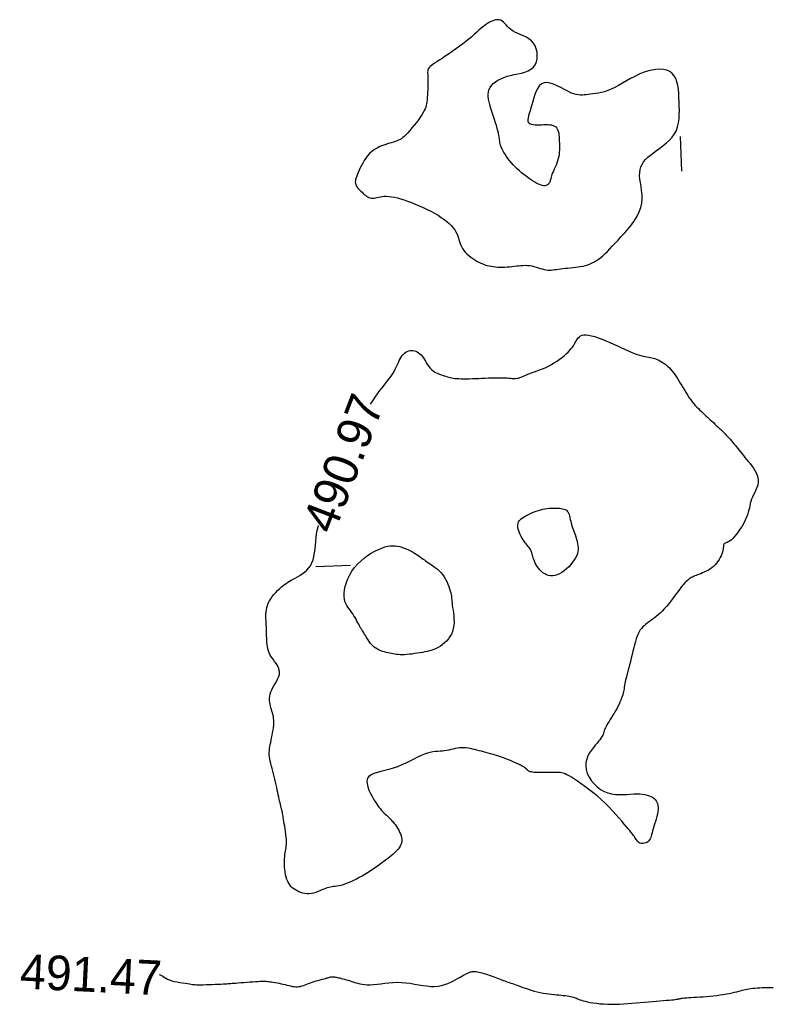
# Model space of a CAD drawing. Header units: millimetres. Extents: x 32690613 to 32693367, y 5343692 to 5344708.
# Tile 596 of 656: x 32692601 to 32692623, y 5344542 to 5344570. Entities that reach past the tile are written whole.
import ezdxf
from ezdxf.enums import TextEntityAlignment as Align

# ---------------------------------------------------------------- set-up
doc = ezdxf.new("R2010")
doc.units = ezdxf.units.MM
doc.header["$LTSCALE"] = 20
doc.layers.add('02-DGM_HL_491.00', color=62, linetype='Continuous')
doc.layers.add('02-DGM_HL_491.50', color=72, linetype='Continuous')

msp = doc.modelspace()

# ---------------------------------------------------------------- linework, layer by layer
at = {"layer": '02-DGM_HL_491.00', "elevation": 491, "flags": 128}
for points in [[(32692616.208, 5344563.141), (32692616.259, 5344563.135), (32692616.309, 5344563.134), (32692616.358, 5344563.135), (32692616.406, 5344563.14), (32692616.456, 5344563.147), (32692616.509, 5344563.155), (32692616.564, 5344563.163), (32692616.624, 5344563.171), (32692616.689, 5344563.178), (32692616.758, 5344563.185), (32692616.83, 5344563.191), (32692616.904, 5344563.198), (32692616.98, 5344563.205), (32692617.056, 5344563.214), (32692617.132, 5344563.224), (32692617.205, 5344563.236), (32692617.276, 5344563.25), (32692617.345, 5344563.268), (32692617.412, 5344563.288), (32692617.477, 5344563.312), (32692617.54, 5344563.34), (32692617.603, 5344563.372), (32692617.664, 5344563.409), (32692617.725, 5344563.451), (32692617.786, 5344563.497), (32692617.848, 5344563.55), (32692617.911, 5344563.608), (32692617.977, 5344563.672), (32692618.047, 5344563.744), (32692618.121, 5344563.822), (32692618.201, 5344563.907), (32692618.287, 5344564.001), (32692618.381, 5344564.102), (32692618.478, 5344564.21), (32692618.575, 5344564.324), (32692618.67, 5344564.443), (32692618.757, 5344564.566), (32692618.835, 5344564.691), (32692618.899, 5344564.817), (32692618.946, 5344564.944), (32692618.973, 5344565.07), (32692618.983, 5344565.194), (32692618.98, 5344565.316), (32692618.968, 5344565.435), (32692618.951, 5344565.549), (32692618.933, 5344565.659), (32692618.918, 5344565.763), (32692618.91, 5344565.86), (32692618.911, 5344565.95), (32692618.924, 5344566.034), (32692618.947, 5344566.112), (32692618.98, 5344566.186), (32692619.025, 5344566.256), (32692619.079, 5344566.324), (32692619.144, 5344566.39), (32692619.22, 5344566.456), (32692619.306, 5344566.522), (32692619.398, 5344566.589), (32692619.495, 5344566.658), (32692619.592, 5344566.731), (32692619.686, 5344566.807), (32692619.774, 5344566.888), (32692619.853, 5344566.974), (32692619.919, 5344567.067), (32692619.97, 5344567.166), (32692620.007, 5344567.272), (32692620.033, 5344567.383), (32692620.048, 5344567.499), (32692620.055, 5344567.619), (32692620.057, 5344567.741), (32692620.054, 5344567.864), (32692620.05, 5344567.989), (32692620.044, 5344568.114), (32692620.037, 5344568.236), (32692620.027, 5344568.355), (32692620.01, 5344568.467), (32692619.986, 5344568.572), (32692619.953, 5344568.666), (32692619.908, 5344568.748), (32692619.851, 5344568.815), (32692619.779, 5344568.867), (32692619.693, 5344568.904), (32692619.597, 5344568.926), (32692619.492, 5344568.933), (32692619.379, 5344568.928), (32692619.261, 5344568.91), (32692619.139, 5344568.88), (32692619.016, 5344568.838), (32692618.893, 5344568.787), (32692618.771, 5344568.728), (32692618.65, 5344568.664), (32692618.532, 5344568.597), (32692618.416, 5344568.53), (32692618.303, 5344568.467), (32692618.194, 5344568.408), (32692618.089, 5344568.357), (32692617.989, 5344568.317), (32692617.894, 5344568.285), (32692617.804, 5344568.261), (32692617.719, 5344568.244), (32692617.638, 5344568.231), (32692617.563, 5344568.222), (32692617.493, 5344568.214), (32692617.428, 5344568.207), (32692617.368, 5344568.199), (32692617.311, 5344568.191), (32692617.256, 5344568.186), (32692617.2, 5344568.185), (32692617.14, 5344568.19), (32692617.076, 5344568.203), (32692617.006, 5344568.224), (32692616.926, 5344568.256), (32692616.836, 5344568.3), (32692616.738, 5344568.352), (32692616.635, 5344568.406), (32692616.53, 5344568.458), (32692616.427, 5344568.503), (32692616.326, 5344568.536), (32692616.233, 5344568.552), (32692616.15, 5344568.546), (32692616.079, 5344568.514), (32692616.018, 5344568.46), (32692615.968, 5344568.388), (32692615.925, 5344568.302), (32692615.888, 5344568.207), (32692615.856, 5344568.106), (32692615.827, 5344568.005), (32692615.8, 5344567.907), (32692615.772, 5344567.816), (32692615.746, 5344567.732), (32692615.722, 5344567.657), (32692615.703, 5344567.59), (32692615.689, 5344567.531), (32692615.681, 5344567.48), (32692615.683, 5344567.437), (32692615.694, 5344567.402), (32692615.717, 5344567.375), (32692615.749, 5344567.356), (32692615.79, 5344567.343), (32692615.838, 5344567.335), (32692615.891, 5344567.331), (32692615.949, 5344567.33), (32692616.01, 5344567.331), (32692616.072, 5344567.333), (32692616.135, 5344567.336), (32692616.196, 5344567.337), (32692616.255, 5344567.336), (32692616.312, 5344567.332), (32692616.365, 5344567.325), (32692616.413, 5344567.312), (32692616.456, 5344567.293), (32692616.492, 5344567.266), (32692616.521, 5344567.233), (32692616.543, 5344567.192), (32692616.56, 5344567.144), (32692616.572, 5344567.092), (32692616.58, 5344567.036), (32692616.585, 5344566.977), (32692616.589, 5344566.916), (32692616.591, 5344566.853), (32692616.594, 5344566.791), (32692616.595, 5344566.728), (32692616.596, 5344566.666), (32692616.595, 5344566.603), (32692616.591, 5344566.541), (32692616.585, 5344566.478), (32692616.575, 5344566.415), (32692616.561, 5344566.352), (32692616.542, 5344566.289), (32692616.521, 5344566.226), (32692616.496, 5344566.164), (32692616.471, 5344566.104), (32692616.445, 5344566.047), (32692616.42, 5344565.992), (32692616.398, 5344565.941), (32692616.379, 5344565.894), (32692616.364, 5344565.852), (32692616.352, 5344565.815), (32692616.344, 5344565.781), (32692616.336, 5344565.75), (32692616.33, 5344565.723), (32692616.323, 5344565.697), (32692616.315, 5344565.674), (32692616.305, 5344565.652), (32692616.291, 5344565.632), (32692616.275, 5344565.613), (32692616.254, 5344565.596), (32692616.23, 5344565.583), (32692616.202, 5344565.573), (32692616.17, 5344565.569), (32692616.133, 5344565.57), (32692616.091, 5344565.577), (32692616.044, 5344565.592), (32692615.993, 5344565.612), (32692615.939, 5344565.639), (32692615.881, 5344565.671), (32692615.82, 5344565.708), (32692615.758, 5344565.75), (32692615.694, 5344565.795), (32692615.63, 5344565.843), (32692615.566, 5344565.894), (32692615.502, 5344565.947), (32692615.438, 5344566.002), (32692615.377, 5344566.059), (32692615.317, 5344566.117), (32692615.259, 5344566.176), (32692615.205, 5344566.236), (32692615.154, 5344566.297), (32692615.106, 5344566.357), (32692615.063, 5344566.418), (32692615.024, 5344566.477), (32692614.989, 5344566.534), (32692614.959, 5344566.59), (32692614.933, 5344566.642), (32692614.911, 5344566.692), (32692614.895, 5344566.737), (32692614.883, 5344566.778), (32692614.874, 5344566.817), (32692614.869, 5344566.854), (32692614.864, 5344566.892), (32692614.86, 5344566.933), (32692614.854, 5344566.977), (32692614.846, 5344567.027), (32692614.835, 5344567.085), (32692614.819, 5344567.151), (32692614.799, 5344567.225), (32692614.776, 5344567.305), (32692614.75, 5344567.39), (32692614.723, 5344567.478), (32692614.694, 5344567.567), (32692614.665, 5344567.657), (32692614.636, 5344567.744), (32692614.608, 5344567.829), (32692614.583, 5344567.911), (32692614.562, 5344567.99), (32692614.545, 5344568.066), (32692614.536, 5344568.139), (32692614.534, 5344568.209), (32692614.542, 5344568.277), (32692614.56, 5344568.342), (32692614.591, 5344568.404), (32692614.632, 5344568.463), (32692614.685, 5344568.519), (32692614.747, 5344568.57), (32692614.819, 5344568.617), (32692614.9, 5344568.66), (32692614.988, 5344568.697), (32692615.084, 5344568.729), (32692615.185, 5344568.756), (32692615.291, 5344568.779), (32692615.397, 5344568.801), (32692615.501, 5344568.825), (32692615.6, 5344568.853), (32692615.692, 5344568.889), (32692615.773, 5344568.935), (32692615.841, 5344568.992), (32692615.893, 5344569.064), (32692615.929, 5344569.147), (32692615.95, 5344569.239), (32692615.956, 5344569.334), (32692615.948, 5344569.431), (32692615.926, 5344569.525), (32692615.891, 5344569.612), (32692615.844, 5344569.69), (32692615.784, 5344569.756), (32692615.715, 5344569.81), (32692615.639, 5344569.856), (32692615.559, 5344569.896), (32692615.478, 5344569.931), (32692615.398, 5344569.965), (32692615.322, 5344569.999), (32692615.254, 5344570.036), (32692615.194, 5344570.077), (32692615.143, 5344570.122), (32692615.098, 5344570.168), (32692615.057, 5344570.213), (32692615.018, 5344570.256), (32692614.981, 5344570.294), (32692614.942, 5344570.325), (32692614.901, 5344570.348), (32692614.855, 5344570.361), (32692614.806, 5344570.365), (32692614.753, 5344570.359), (32692614.697, 5344570.345), (32692614.639, 5344570.323), (32692614.58, 5344570.294), (32692614.519, 5344570.258), (32692614.458, 5344570.217), (32692614.398, 5344570.17), (32692614.336, 5344570.119), (32692614.272, 5344570.063), (32692614.206, 5344570.004), (32692614.136, 5344569.94), (32692614.061, 5344569.874), (32692613.981, 5344569.805), (32692613.894, 5344569.734), (32692613.799, 5344569.66), (32692613.699, 5344569.587), (32692613.596, 5344569.513), (32692613.493, 5344569.442), (32692613.392, 5344569.373), (32692613.294, 5344569.308), (32692613.204, 5344569.248), (32692613.122, 5344569.195), (32692613.052, 5344569.148), (32692612.992, 5344569.108), (32692612.941, 5344569.074), (32692612.9, 5344569.043), (32692612.867, 5344569.016), (32692612.841, 5344568.99), (32692612.821, 5344568.966), (32692612.807, 5344568.941), (32692612.798, 5344568.914), (32692612.792, 5344568.886), (32692612.79, 5344568.854), (32692612.79, 5344568.819), (32692612.792, 5344568.78), (32692612.795, 5344568.735), (32692612.797, 5344568.685), (32692612.799, 5344568.627), (32692612.799, 5344568.563), (32692612.798, 5344568.492), (32692612.795, 5344568.418), (32692612.792, 5344568.342), (32692612.787, 5344568.266), (32692612.782, 5344568.191), (32692612.777, 5344568.12), (32692612.771, 5344568.054), (32692612.765, 5344567.994), (32692612.757, 5344567.94), (32692612.748, 5344567.889), (32692612.735, 5344567.839), (32692612.717, 5344567.79), (32692612.693, 5344567.738), (32692612.663, 5344567.682), (32692612.624, 5344567.62), (32692612.577, 5344567.55), (32692612.523, 5344567.476), (32692612.463, 5344567.398), (32692612.401, 5344567.319), (32692612.337, 5344567.242), (32692612.275, 5344567.169), (32692612.216, 5344567.102), (32692612.161, 5344567.044), (32692612.114, 5344566.996), (32692612.071, 5344566.958), (32692612.031, 5344566.927), (32692611.992, 5344566.902), (32692611.951, 5344566.881), (32692611.908, 5344566.863), (32692611.858, 5344566.846), (32692611.801, 5344566.829), (32692611.734, 5344566.81), (32692611.66, 5344566.788), (32692611.581, 5344566.762), (32692611.498, 5344566.733), (32692611.414, 5344566.699), (32692611.332, 5344566.659), (32692611.253, 5344566.613), (32692611.179, 5344566.561), (32692611.113, 5344566.502), (32692611.055, 5344566.437), (32692611.002, 5344566.368), (32692610.956, 5344566.296), (32692610.914, 5344566.224), (32692610.877, 5344566.152), (32692610.844, 5344566.082), (32692610.814, 5344566.016), (32692610.787, 5344565.955), (32692610.762, 5344565.899), (32692610.741, 5344565.847), (32692610.724, 5344565.799), (32692610.711, 5344565.754), (32692610.703, 5344565.713), (32692610.7, 5344565.674), (32692610.704, 5344565.636), (32692610.714, 5344565.601), (32692610.729, 5344565.567), (32692610.749, 5344565.534), (32692610.773, 5344565.502), (32692610.801, 5344565.471), (32692610.831, 5344565.44), (32692610.862, 5344565.41), (32692610.895, 5344565.38), (32692610.927, 5344565.35), (32692610.96, 5344565.321), (32692610.992, 5344565.293), (32692611.026, 5344565.269), (32692611.06, 5344565.247), (32692611.094, 5344565.229), (32692611.129, 5344565.217), (32692611.165, 5344565.21), (32692611.203, 5344565.209), (32692611.241, 5344565.213), (32692611.282, 5344565.221), (32692611.326, 5344565.232), (32692611.373, 5344565.243), (32692611.424, 5344565.253), (32692611.479, 5344565.261), (32692611.538, 5344565.266), (32692611.604, 5344565.266), (32692611.674, 5344565.261), (32692611.75, 5344565.251), (32692611.831, 5344565.236), (32692611.918, 5344565.216), (32692612.01, 5344565.191), (32692612.108, 5344565.161), (32692612.211, 5344565.125), (32692612.319, 5344565.086), (32692612.431, 5344565.041), (32692612.545, 5344564.993), (32692612.66, 5344564.941), (32692612.773, 5344564.887), (32692612.883, 5344564.831), (32692612.989, 5344564.774), (32692613.089, 5344564.715), (32692613.181, 5344564.656), (32692613.265, 5344564.597), (32692613.342, 5344564.537), (32692613.411, 5344564.477), (32692613.472, 5344564.417), (32692613.525, 5344564.357), (32692613.57, 5344564.296), (32692613.608, 5344564.235), (32692613.638, 5344564.174), (32692613.662, 5344564.112), (32692613.683, 5344564.051), (32692613.701, 5344563.99), (32692613.719, 5344563.931), (32692613.739, 5344563.872), (32692613.764, 5344563.814), (32692613.793, 5344563.758), (32692613.831, 5344563.704), (32692613.874, 5344563.652), (32692613.923, 5344563.603), (32692613.977, 5344563.556), (32692614.034, 5344563.511), (32692614.093, 5344563.47), (32692614.153, 5344563.431), (32692614.213, 5344563.396), (32692614.271, 5344563.364), (32692614.329, 5344563.336), (32692614.387, 5344563.311), (32692614.445, 5344563.289), (32692614.503, 5344563.271), (32692614.562, 5344563.255), (32692614.622, 5344563.243), (32692614.684, 5344563.233), (32692614.748, 5344563.226), (32692614.813, 5344563.222), (32692614.88, 5344563.22), (32692614.948, 5344563.22), (32692615.016, 5344563.222), (32692615.084, 5344563.226), (32692615.152, 5344563.231), (32692615.22, 5344563.238), (32692615.286, 5344563.245), (32692615.351, 5344563.253), (32692615.415, 5344563.26), (32692615.479, 5344563.266), (32692615.542, 5344563.27), (32692615.605, 5344563.272), (32692615.668, 5344563.27), (32692615.731, 5344563.263), (32692615.794, 5344563.252), (32692615.857, 5344563.238), (32692615.919, 5344563.22), (32692615.98, 5344563.202), (32692616.04, 5344563.184), (32692616.098, 5344563.166), (32692616.154, 5344563.152)], [(32692616.821, 5344556.176), (32692616.843, 5344556.147), (32692616.86, 5344556.114), (32692616.874, 5344556.075), (32692616.886, 5344556.033), (32692616.897, 5344555.986), (32692616.908, 5344555.934), (32692616.92, 5344555.879), (32692616.935, 5344555.821), (32692616.953, 5344555.759), (32692616.974, 5344555.694), (32692616.996, 5344555.628), (32692617.02, 5344555.561), (32692617.044, 5344555.494), (32692617.066, 5344555.427), (32692617.087, 5344555.361), (32692617.105, 5344555.298), (32692617.12, 5344555.237), (32692617.13, 5344555.179), (32692617.135, 5344555.122), (32692617.135, 5344555.066), (32692617.128, 5344555.009), (32692617.114, 5344554.951), (32692617.092, 5344554.892), (32692617.061, 5344554.829), (32692617.022, 5344554.764), (32692616.974, 5344554.697), (32692616.92, 5344554.63), (32692616.861, 5344554.565), (32692616.797, 5344554.504), (32692616.731, 5344554.448), (32692616.664, 5344554.4), (32692616.596, 5344554.361), (32692616.529, 5344554.332), (32692616.464, 5344554.314), (32692616.4, 5344554.306), (32692616.338, 5344554.307), (32692616.279, 5344554.317), (32692616.223, 5344554.334), (32692616.169, 5344554.36), (32692616.119, 5344554.392), (32692616.073, 5344554.431), (32692616.03, 5344554.474), (32692615.991, 5344554.522), (32692615.956, 5344554.572), (32692615.924, 5344554.624), (32692615.897, 5344554.675), (32692615.874, 5344554.726), (32692615.854, 5344554.774), (32692615.839, 5344554.818), (32692615.826, 5344554.859), (32692615.816, 5344554.898), (32692615.806, 5344554.933), (32692615.797, 5344554.967), (32692615.787, 5344555), (32692615.774, 5344555.031), (32692615.759, 5344555.062), (32692615.741, 5344555.093), (32692615.719, 5344555.123), (32692615.694, 5344555.155), (32692615.667, 5344555.189), (32692615.638, 5344555.224), (32692615.609, 5344555.261), (32692615.578, 5344555.302), (32692615.548, 5344555.346), (32692615.519, 5344555.393), (32692615.491, 5344555.443), (32692615.464, 5344555.496), (32692615.441, 5344555.549), (32692615.421, 5344555.602), (32692615.406, 5344555.653), (32692615.396, 5344555.702), (32692615.391, 5344555.748), (32692615.392, 5344555.79), (32692615.4, 5344555.827), (32692615.414, 5344555.862), (32692615.434, 5344555.894), (32692615.461, 5344555.924), (32692615.493, 5344555.953), (32692615.532, 5344555.982), (32692615.576, 5344556.01), (32692615.626, 5344556.039), (32692615.68, 5344556.068), (32692615.739, 5344556.097), (32692615.8, 5344556.124), (32692615.863, 5344556.151), (32692615.927, 5344556.175), (32692615.991, 5344556.196), (32692616.054, 5344556.215), (32692616.115, 5344556.23), (32692616.174, 5344556.241), (32692616.231, 5344556.25), (32692616.287, 5344556.256), (32692616.341, 5344556.26), (32692616.393, 5344556.262), (32692616.445, 5344556.262), (32692616.496, 5344556.261), (32692616.546, 5344556.259), (32692616.594, 5344556.256), (32692616.641, 5344556.251), (32692616.684, 5344556.243), (32692616.725, 5344556.232), (32692616.761, 5344556.218), (32692616.794, 5344556.199)], [(32692613.158, 5344552.275), (32692613.097, 5344552.238), (32692613.035, 5344552.207), (32692612.973, 5344552.18), (32692612.909, 5344552.157), (32692612.844, 5344552.138), (32692612.777, 5344552.122), (32692612.708, 5344552.107), (32692612.637, 5344552.093), (32692612.563, 5344552.08), (32692612.488, 5344552.068), (32692612.412, 5344552.057), (32692612.336, 5344552.047), (32692612.262, 5344552.038), (32692612.19, 5344552.032), (32692612.121, 5344552.027), (32692612.056, 5344552.025), (32692611.996, 5344552.026), (32692611.94, 5344552.029), (32692611.887, 5344552.034), (32692611.837, 5344552.041), (32692611.789, 5344552.05), (32692611.742, 5344552.06), (32692611.694, 5344552.071), (32692611.646, 5344552.083), (32692611.596, 5344552.095), (32692611.545, 5344552.108), (32692611.493, 5344552.123), (32692611.442, 5344552.14), (32692611.391, 5344552.16), (32692611.342, 5344552.183), (32692611.295, 5344552.211), (32692611.25, 5344552.242), (32692611.209, 5344552.279), (32692611.171, 5344552.319), (32692611.135, 5344552.362), (32692611.102, 5344552.407), (32692611.072, 5344552.453), (32692611.043, 5344552.498), (32692611.017, 5344552.542), (32692610.992, 5344552.583), (32692610.969, 5344552.621), (32692610.947, 5344552.656), (32692610.926, 5344552.689), (32692610.906, 5344552.721), (32692610.886, 5344552.754), (32692610.865, 5344552.787), (32692610.844, 5344552.823), (32692610.822, 5344552.862), (32692610.799, 5344552.905), (32692610.775, 5344552.951), (32692610.749, 5344552.999), (32692610.722, 5344553.05), (32692610.693, 5344553.101), (32692610.662, 5344553.153), (32692610.63, 5344553.204), (32692610.596, 5344553.253), (32692610.56, 5344553.301), (32692610.523, 5344553.349), (32692610.488, 5344553.397), (32692610.455, 5344553.448), (32692610.426, 5344553.503), (32692610.402, 5344553.565), (32692610.385, 5344553.634), (32692610.377, 5344553.712), (32692610.379, 5344553.8), (32692610.391, 5344553.897), (32692610.413, 5344554.001), (32692610.445, 5344554.109), (32692610.488, 5344554.219), (32692610.541, 5344554.329), (32692610.605, 5344554.438), (32692610.679, 5344554.542), (32692610.763, 5344554.64), (32692610.856, 5344554.731), (32692610.955, 5344554.815), (32692611.058, 5344554.892), (32692611.162, 5344554.96), (32692611.266, 5344555.019), (32692611.367, 5344555.068), (32692611.463, 5344555.108), (32692611.552, 5344555.138), (32692611.634, 5344555.159), (32692611.711, 5344555.17), (32692611.783, 5344555.174), (32692611.852, 5344555.171), (32692611.918, 5344555.162), (32692611.982, 5344555.148), (32692612.046, 5344555.129), (32692612.109, 5344555.106), (32692612.172, 5344555.081), (32692612.234, 5344555.053), (32692612.294, 5344555.024), (32692612.351, 5344554.993), (32692612.406, 5344554.962), (32692612.458, 5344554.931), (32692612.505, 5344554.901), (32692612.548, 5344554.872), (32692612.587, 5344554.845), (32692612.624, 5344554.817), (32692612.659, 5344554.79), (32692612.695, 5344554.764), (32692612.731, 5344554.736), (32692612.77, 5344554.708), (32692612.813, 5344554.679), (32692612.859, 5344554.648), (32692612.909, 5344554.615), (32692612.962, 5344554.579), (32692613.016, 5344554.54), (32692613.07, 5344554.498), (32692613.123, 5344554.45), (32692613.174, 5344554.398), (32692613.222, 5344554.34), (32692613.266, 5344554.277), (32692613.306, 5344554.209), (32692613.342, 5344554.139), (32692613.373, 5344554.068), (32692613.4, 5344553.998), (32692613.423, 5344553.931), (32692613.442, 5344553.868), (32692613.456, 5344553.813), (32692613.467, 5344553.765), (32692613.474, 5344553.723), (32692613.479, 5344553.684), (32692613.482, 5344553.647), (32692613.485, 5344553.608), (32692613.488, 5344553.566), (32692613.493, 5344553.518), (32692613.5, 5344553.461), (32692613.51, 5344553.393), (32692613.522, 5344553.317), (32692613.533, 5344553.233), (32692613.543, 5344553.145), (32692613.55, 5344553.054), (32692613.551, 5344552.962), (32692613.545, 5344552.871), (32692613.531, 5344552.783), (32692613.507, 5344552.7), (32692613.474, 5344552.622), (32692613.434, 5344552.55), (32692613.387, 5344552.483), (32692613.334, 5344552.422), (32692613.278, 5344552.367), (32692613.219, 5344552.318)]]:
    msp.add_lwpolyline(points, close=True, dxfattribs=at)
for points in [[(32692620.128, 5344565.991), (32692620.089, 5344566.99)], [(32692611.144, 5344559.264), (32692611.203, 5344559.354), (32692611.274, 5344559.46), (32692611.344, 5344559.56), (32692611.412, 5344559.652), (32692611.478, 5344559.738), (32692611.54, 5344559.818), (32692611.599, 5344559.893), (32692611.654, 5344559.963), (32692611.705, 5344560.031), (32692611.752, 5344560.097), (32692611.793, 5344560.161), (32692611.83, 5344560.225), (32692611.863, 5344560.288), (32692611.892, 5344560.35), (32692611.919, 5344560.41), (32692611.945, 5344560.467), (32692611.971, 5344560.522), (32692611.997, 5344560.573), (32692612.026, 5344560.62), (32692612.057, 5344560.663), (32692612.09, 5344560.701), (32692612.125, 5344560.734), (32692612.163, 5344560.761), (32692612.201, 5344560.783), (32692612.242, 5344560.8), (32692612.282, 5344560.811), (32692612.324, 5344560.815), (32692612.366, 5344560.814), (32692612.407, 5344560.806), (32692612.448, 5344560.793), (32692612.489, 5344560.774), (32692612.528, 5344560.749), (32692612.566, 5344560.719), (32692612.602, 5344560.684), (32692612.636, 5344560.644), (32692612.668, 5344560.6), (32692612.699, 5344560.551), (32692612.728, 5344560.501), (32692612.759, 5344560.45), (32692612.79, 5344560.398), (32692612.824, 5344560.349), (32692612.861, 5344560.302), (32692612.902, 5344560.26), (32692612.947, 5344560.222), (32692612.997, 5344560.19), (32692613.049, 5344560.162), (32692613.103, 5344560.137), (32692613.157, 5344560.116), (32692613.211, 5344560.098), (32692613.263, 5344560.082), (32692613.312, 5344560.067), (32692613.358, 5344560.054), (32692613.401, 5344560.042), (32692613.443, 5344560.031), (32692613.486, 5344560.022), (32692613.53, 5344560.014), (32692613.578, 5344560.007), (32692613.631, 5344560.002), (32692613.69, 5344559.999), (32692613.756, 5344559.997), (32692613.83, 5344559.996), (32692613.909, 5344559.997), (32692613.992, 5344559.998), (32692614.08, 5344560.001), (32692614.171, 5344560.004), (32692614.263, 5344560.007), (32692614.357, 5344560.011), (32692614.45, 5344560.015), (32692614.543, 5344560.018), (32692614.633, 5344560.021), (32692614.721, 5344560.023), (32692614.805, 5344560.025), (32692614.884, 5344560.026), (32692614.957, 5344560.025), (32692615.024, 5344560.023), (32692615.082, 5344560.02), (32692615.135, 5344560.015), (32692615.182, 5344560.011), (32692615.224, 5344560.007), (32692615.263, 5344560.004), (32692615.3, 5344560.003), (32692615.336, 5344560.004), (32692615.372, 5344560.009), (32692615.408, 5344560.017), (32692615.447, 5344560.029), (32692615.488, 5344560.044), (32692615.531, 5344560.062), (32692615.578, 5344560.082), (32692615.628, 5344560.103), (32692615.682, 5344560.125), (32692615.741, 5344560.148), (32692615.806, 5344560.172), (32692615.874, 5344560.196), (32692615.947, 5344560.222), (32692616.022, 5344560.25), (32692616.101, 5344560.28), (32692616.181, 5344560.314), (32692616.262, 5344560.352), (32692616.343, 5344560.394), (32692616.425, 5344560.442), (32692616.505, 5344560.493), (32692616.582, 5344560.547), (32692616.657, 5344560.603), (32692616.726, 5344560.659), (32692616.79, 5344560.715), (32692616.847, 5344560.768), (32692616.897, 5344560.819), (32692616.937, 5344560.866), (32692616.971, 5344560.909), (32692616.998, 5344560.948), (32692617.02, 5344560.985), (32692617.04, 5344561.02), (32692617.058, 5344561.054), (32692617.075, 5344561.087), (32692617.093, 5344561.119), (32692617.115, 5344561.15), (32692617.139, 5344561.181), (32692617.169, 5344561.209), (32692617.205, 5344561.232), (32692617.249, 5344561.25), (32692617.301, 5344561.262), (32692617.363, 5344561.264), (32692617.436, 5344561.257), (32692617.52, 5344561.239), (32692617.614, 5344561.212), (32692617.716, 5344561.176), (32692617.824, 5344561.135), (32692617.935, 5344561.089), (32692618.048, 5344561.041), (32692618.159, 5344560.991), (32692618.268, 5344560.942), (32692618.371, 5344560.895), (32692618.47, 5344560.851), (32692618.562, 5344560.81), (32692618.65, 5344560.773), (32692618.732, 5344560.739), (32692618.809, 5344560.709), (32692618.88, 5344560.684), (32692618.946, 5344560.663), (32692619.007, 5344560.647), (32692619.063, 5344560.635), (32692619.115, 5344560.625), (32692619.165, 5344560.617), (32692619.212, 5344560.61), (32692619.258, 5344560.601), (32692619.304, 5344560.591), (32692619.35, 5344560.578), (32692619.397, 5344560.562), (32692619.444, 5344560.541), (32692619.493, 5344560.516), (32692619.541, 5344560.489), (32692619.589, 5344560.458), (32692619.636, 5344560.424), (32692619.681, 5344560.387), (32692619.726, 5344560.349), (32692619.768, 5344560.307), (32692619.809, 5344560.264), (32692619.848, 5344560.218), (32692619.887, 5344560.169), (32692619.925, 5344560.116), (32692619.963, 5344560.061), (32692620.002, 5344560.001), (32692620.042, 5344559.938), (32692620.082, 5344559.871), (32692620.124, 5344559.801), (32692620.167, 5344559.73), (32692620.21, 5344559.657), (32692620.254, 5344559.585), (32692620.298, 5344559.515), (32692620.342, 5344559.448), (32692620.386, 5344559.385), (32692620.43, 5344559.326), (32692620.474, 5344559.273), (32692620.517, 5344559.223), (32692620.561, 5344559.176), (32692620.604, 5344559.132), (32692620.648, 5344559.09), (32692620.691, 5344559.049), (32692620.734, 5344559.009), (32692620.777, 5344558.969), (32692620.821, 5344558.929), (32692620.864, 5344558.889), (32692620.907, 5344558.849), (32692620.95, 5344558.809), (32692620.994, 5344558.769), (32692621.037, 5344558.729), (32692621.08, 5344558.689), (32692621.123, 5344558.649), (32692621.167, 5344558.609), (32692621.209, 5344558.569), (32692621.252, 5344558.529), (32692621.293, 5344558.489), (32692621.334, 5344558.449), (32692621.374, 5344558.409), (32692621.412, 5344558.368), (32692621.45, 5344558.328), (32692621.486, 5344558.288), (32692621.522, 5344558.247), (32692621.558, 5344558.205), (32692621.593, 5344558.163), (32692621.628, 5344558.12), (32692621.665, 5344558.076), (32692621.702, 5344558.03), (32692621.74, 5344557.983), (32692621.779, 5344557.935), (32692621.82, 5344557.885), (32692621.862, 5344557.833), (32692621.906, 5344557.779), (32692621.951, 5344557.724), (32692621.997, 5344557.666), (32692622.046, 5344557.607), (32692622.096, 5344557.545), (32692622.145, 5344557.482), (32692622.193, 5344557.416), (32692622.237, 5344557.349), (32692622.275, 5344557.281), (32692622.305, 5344557.212), (32692622.326, 5344557.141), (32692622.335, 5344557.07), (32692622.331, 5344556.999), (32692622.317, 5344556.927), (32692622.294, 5344556.855), (32692622.266, 5344556.784), (32692622.234, 5344556.715), (32692622.201, 5344556.646), (32692622.169, 5344556.579), (32692622.142, 5344556.515), (32692622.121, 5344556.452), (32692622.104, 5344556.391), (32692622.09, 5344556.33), (32692622.077, 5344556.269), (32692622.063, 5344556.206), (32692622.046, 5344556.14), (32692622.024, 5344556.069), (32692621.996, 5344555.994), (32692621.959, 5344555.913), (32692621.915, 5344555.829), (32692621.866, 5344555.743), (32692621.813, 5344555.659), (32692621.758, 5344555.578), (32692621.702, 5344555.503), (32692621.648, 5344555.437), (32692621.597, 5344555.382), (32692621.549, 5344555.339), (32692621.507, 5344555.308), (32692621.469, 5344555.286), (32692621.435, 5344555.27), (32692621.406, 5344555.259), (32692621.382, 5344555.25), (32692621.363, 5344555.241), (32692621.349, 5344555.23), (32692621.339, 5344555.215), (32692621.333, 5344555.195), (32692621.329, 5344555.171), (32692621.326, 5344555.143), (32692621.323, 5344555.11), (32692621.319, 5344555.073), (32692621.311, 5344555.032), (32692621.3, 5344554.986), (32692621.284, 5344554.937), (32692621.262, 5344554.885), (32692621.236, 5344554.831), (32692621.205, 5344554.776), (32692621.17, 5344554.722), (32692621.131, 5344554.669), (32692621.088, 5344554.619), (32692621.041, 5344554.573), (32692620.991, 5344554.532), (32692620.939, 5344554.496), (32692620.885, 5344554.463), (32692620.831, 5344554.435), (32692620.776, 5344554.409), (32692620.723, 5344554.387), (32692620.672, 5344554.367), (32692620.624, 5344554.349), (32692620.58, 5344554.332), (32692620.539, 5344554.316), (32692620.501, 5344554.3), (32692620.465, 5344554.285), (32692620.432, 5344554.269), (32692620.399, 5344554.252), (32692620.368, 5344554.233), (32692620.338, 5344554.212), (32692620.307, 5344554.189), (32692620.277, 5344554.162), (32692620.245, 5344554.132), (32692620.212, 5344554.098), (32692620.177, 5344554.059), (32692620.14, 5344554.015), (32692620.101, 5344553.965), (32692620.058, 5344553.909), (32692620.011, 5344553.847), (32692619.962, 5344553.78), (32692619.909, 5344553.709), (32692619.855, 5344553.636), (32692619.798, 5344553.562), (32692619.74, 5344553.488), (32692619.681, 5344553.417), (32692619.621, 5344553.35), (32692619.561, 5344553.288), (32692619.501, 5344553.23), (32692619.442, 5344553.177), (32692619.384, 5344553.128), (32692619.327, 5344553.083), (32692619.272, 5344553.041), (32692619.219, 5344553.002), (32692619.169, 5344552.966), (32692619.122, 5344552.931), (32692619.077, 5344552.898), (32692619.036, 5344552.863), (32692618.997, 5344552.827), (32692618.961, 5344552.787), (32692618.927, 5344552.742), (32692618.895, 5344552.691), (32692618.865, 5344552.631), (32692618.837, 5344552.563), (32692618.811, 5344552.487), (32692618.786, 5344552.404), (32692618.762, 5344552.316), (32692618.738, 5344552.223), (32692618.715, 5344552.127), (32692618.691, 5344552.029), (32692618.667, 5344551.931), (32692618.643, 5344551.834), (32692618.618, 5344551.738), (32692618.593, 5344551.645), (32692618.569, 5344551.555), (32692618.547, 5344551.47), (32692618.527, 5344551.39), (32692618.509, 5344551.316), (32692618.494, 5344551.249), (32692618.482, 5344551.19), (32692618.473, 5344551.137), (32692618.466, 5344551.089), (32692618.46, 5344551.044), (32692618.454, 5344551.002), (32692618.446, 5344550.96), (32692618.437, 5344550.917), (32692618.425, 5344550.871), (32692618.409, 5344550.822), (32692618.39, 5344550.769), (32692618.368, 5344550.713), (32692618.342, 5344550.654), (32692618.314, 5344550.594), (32692618.283, 5344550.531), (32692618.25, 5344550.468), (32692618.214, 5344550.404), (32692618.177, 5344550.34), (32692618.138, 5344550.277), (32692618.1, 5344550.215), (32692618.062, 5344550.156), (32692618.026, 5344550.099), (32692617.993, 5344550.047), (32692617.964, 5344549.998), (32692617.94, 5344549.956), (32692617.92, 5344549.919), (32692617.906, 5344549.887), (32692617.895, 5344549.859), (32692617.887, 5344549.835), (32692617.881, 5344549.812), (32692617.876, 5344549.792), (32692617.87, 5344549.772), (32692617.864, 5344549.751), (32692617.856, 5344549.729), (32692617.845, 5344549.705), (32692617.831, 5344549.678), (32692617.813, 5344549.647), (32692617.789, 5344549.612), (32692617.76, 5344549.572), (32692617.724, 5344549.526), (32692617.68, 5344549.473), (32692617.63, 5344549.413), (32692617.574, 5344549.345), (32692617.518, 5344549.271), (32692617.465, 5344549.191), (32692617.418, 5344549.105), (32692617.381, 5344549.013), (32692617.358, 5344548.916), (32692617.352, 5344548.814), (32692617.366, 5344548.708), (32692617.399, 5344548.6), (32692617.449, 5344548.494), (32692617.514, 5344548.392), (32692617.592, 5344548.296), (32692617.68, 5344548.21), (32692617.777, 5344548.136), (32692617.881, 5344548.077), (32692617.989, 5344548.035), (32692618.1, 5344548.008), (32692618.213, 5344547.993), (32692618.326, 5344547.987), (32692618.437, 5344547.989), (32692618.545, 5344547.994), (32692618.648, 5344548.001), (32692618.746, 5344548.006), (32692618.835, 5344548.008), (32692618.918, 5344548.005), (32692618.994, 5344547.999), (32692619.062, 5344547.988), (32692619.125, 5344547.974), (32692619.181, 5344547.956), (32692619.232, 5344547.934), (32692619.277, 5344547.909), (32692619.318, 5344547.88), (32692619.353, 5344547.848), (32692619.382, 5344547.811), (32692619.406, 5344547.771), (32692619.424, 5344547.726), (32692619.436, 5344547.676), (32692619.442, 5344547.621), (32692619.441, 5344547.561), (32692619.434, 5344547.496), (32692619.422, 5344547.426), (32692619.406, 5344547.354), (32692619.386, 5344547.281), (32692619.365, 5344547.207), (32692619.343, 5344547.135), (32692619.322, 5344547.065), (32692619.302, 5344547), (32692619.285, 5344546.939), (32692619.27, 5344546.884), (32692619.256, 5344546.833), (32692619.242, 5344546.787), (32692619.228, 5344546.746), (32692619.212, 5344546.71), (32692619.193, 5344546.678), (32692619.171, 5344546.65), (32692619.145, 5344546.626), (32692619.116, 5344546.606), (32692619.084, 5344546.591), (32692619.05, 5344546.58), (32692619.016, 5344546.574), (32692618.982, 5344546.573), (32692618.95, 5344546.577), (32692618.919, 5344546.586), (32692618.891, 5344546.6), (32692618.867, 5344546.619), (32692618.844, 5344546.642), (32692618.824, 5344546.667), (32692618.805, 5344546.693), (32692618.788, 5344546.72), (32692618.772, 5344546.747), (32692618.757, 5344546.773), (32692618.742, 5344546.796), (32692618.726, 5344546.819), (32692618.708, 5344546.844), (32692618.686, 5344546.873), (32692618.659, 5344546.906), (32692618.624, 5344546.947), (32692618.582, 5344546.998), (32692618.53, 5344547.06), (32692618.467, 5344547.134), (32692618.394, 5344547.22), (32692618.312, 5344547.314), (32692618.222, 5344547.415), (32692618.124, 5344547.521), (32692618.02, 5344547.629), (32692617.911, 5344547.738), (32692617.797, 5344547.844), (32692617.681, 5344547.947), (32692617.563, 5344548.045), (32692617.446, 5344548.137), (32692617.331, 5344548.223), (32692617.222, 5344548.302), (32692617.119, 5344548.372), (32692617.025, 5344548.434), (32692616.942, 5344548.486), (32692616.871, 5344548.528), (32692616.81, 5344548.561), (32692616.757, 5344548.586), (32692616.708, 5344548.603), (32692616.661, 5344548.615), (32692616.613, 5344548.622), (32692616.561, 5344548.626), (32692616.503, 5344548.628), (32692616.436, 5344548.628), (32692616.362, 5344548.627), (32692616.284, 5344548.626), (32692616.204, 5344548.625), (32692616.125, 5344548.624), (32692616.049, 5344548.623), (32692615.978, 5344548.624), (32692615.915, 5344548.626), (32692615.862, 5344548.629), (32692615.818, 5344548.633), (32692615.783, 5344548.64), (32692615.754, 5344548.647), (32692615.731, 5344548.655), (32692615.712, 5344548.665), (32692615.697, 5344548.676), (32692615.683, 5344548.687), (32692615.67, 5344548.7), (32692615.657, 5344548.713), (32692615.641, 5344548.728), (32692615.621, 5344548.745), (32692615.596, 5344548.764), (32692615.564, 5344548.785), (32692615.523, 5344548.809), (32692615.473, 5344548.836), (32692615.412, 5344548.866), (32692615.341, 5344548.898), (32692615.263, 5344548.932), (32692615.18, 5344548.967), (32692615.093, 5344549.001), (32692615.005, 5344549.035), (32692614.918, 5344549.067), (32692614.833, 5344549.097), (32692614.753, 5344549.123), (32692614.677, 5344549.147), (32692614.605, 5344549.168), (32692614.536, 5344549.187), (32692614.469, 5344549.205), (32692614.404, 5344549.222), (32692614.34, 5344549.238), (32692614.277, 5344549.255), (32692614.214, 5344549.271), (32692614.15, 5344549.288), (32692614.087, 5344549.303), (32692614.024, 5344549.317), (32692613.961, 5344549.328), (32692613.898, 5344549.337), (32692613.835, 5344549.341), (32692613.773, 5344549.341), (32692613.711, 5344549.336), (32692613.648, 5344549.327), (32692613.586, 5344549.315), (32692613.524, 5344549.302), (32692613.462, 5344549.287), (32692613.4, 5344549.273), (32692613.338, 5344549.26), (32692613.276, 5344549.25), (32692613.214, 5344549.243), (32692613.15, 5344549.239), (32692613.085, 5344549.234), (32692613.016, 5344549.228), (32692612.944, 5344549.218), (32692612.867, 5344549.204), (32692612.785, 5344549.182), (32692612.696, 5344549.152), (32692612.6, 5344549.112), (32692612.498, 5344549.065), (32692612.389, 5344549.012), (32692612.276, 5344548.955), (32692612.16, 5344548.899), (32692612.04, 5344548.843), (32692611.918, 5344548.792), (32692611.795, 5344548.748), (32692611.671, 5344548.711), (32692611.551, 5344548.68), (32692611.436, 5344548.653), (32692611.33, 5344548.625), (32692611.236, 5344548.595), (32692611.157, 5344548.558), (32692611.096, 5344548.513), (32692611.055, 5344548.457), (32692611.038, 5344548.386), (32692611.041, 5344548.304), (32692611.061, 5344548.214), (32692611.095, 5344548.119), (32692611.138, 5344548.023), (32692611.187, 5344547.928), (32692611.24, 5344547.838), (32692611.291, 5344547.757), (32692611.339, 5344547.686), (32692611.383, 5344547.626), (32692611.424, 5344547.574), (32692611.462, 5344547.529), (32692611.498, 5344547.49), (32692611.532, 5344547.455), (32692611.565, 5344547.424), (32692611.597, 5344547.394), (32692611.63, 5344547.363), (32692611.662, 5344547.333), (32692611.695, 5344547.301), (32692611.727, 5344547.268), (32692611.76, 5344547.233), (32692611.793, 5344547.196), (32692611.826, 5344547.156), (32692611.859, 5344547.112), (32692611.891, 5344547.064), (32692611.924, 5344547.014), (32692611.954, 5344546.961), (32692611.981, 5344546.906), (32692612.005, 5344546.851), (32692612.023, 5344546.796), (32692612.036, 5344546.741), (32692612.042, 5344546.688), (32692612.04, 5344546.637), (32692612.031, 5344546.588), (32692612.015, 5344546.542), (32692611.994, 5344546.497), (32692611.968, 5344546.453), (32692611.937, 5344546.411), (32692611.902, 5344546.37), (32692611.864, 5344546.331), (32692611.824, 5344546.292), (32692611.781, 5344546.254), (32692611.736, 5344546.216), (32692611.688, 5344546.178), (32692611.637, 5344546.139), (32692611.583, 5344546.099), (32692611.527, 5344546.058), (32692611.468, 5344546.015), (32692611.405, 5344545.97), (32692611.34, 5344545.923), (32692611.272, 5344545.875), (32692611.202, 5344545.827), (32692611.129, 5344545.777), (32692611.053, 5344545.729), (32692610.976, 5344545.681), (32692610.896, 5344545.634), (32692610.815, 5344545.589), (32692610.733, 5344545.546), (32692610.652, 5344545.506), (32692610.571, 5344545.469), (32692610.493, 5344545.436), (32692610.418, 5344545.407), (32692610.348, 5344545.382), (32692610.283, 5344545.363), (32692610.224, 5344545.349), (32692610.17, 5344545.34), (32692610.121, 5344545.334), (32692610.074, 5344545.329), (32692610.029, 5344545.324), (32692609.985, 5344545.318), (32692609.939, 5344545.309), (32692609.892, 5344545.296), (32692609.842, 5344545.279), (32692609.789, 5344545.257), (32692609.734, 5344545.233), (32692609.677, 5344545.208), (32692609.618, 5344545.184), (32692609.557, 5344545.162), (32692609.496, 5344545.144), (32692609.434, 5344545.131), (32692609.372, 5344545.125), (32692609.31, 5344545.126), (32692609.249, 5344545.132), (32692609.189, 5344545.144), (32692609.13, 5344545.16), (32692609.074, 5344545.181), (32692609.021, 5344545.206), (32692608.971, 5344545.234), (32692608.925, 5344545.265), (32692608.883, 5344545.299), (32692608.844, 5344545.337), (32692608.809, 5344545.379), (32692608.778, 5344545.425), (32692608.751, 5344545.477), (32692608.727, 5344545.535), (32692608.707, 5344545.599), (32692608.69, 5344545.669), (32692608.677, 5344545.744), (32692608.668, 5344545.822), (32692608.661, 5344545.901), (32692608.658, 5344545.98), (32692608.657, 5344546.056), (32692608.659, 5344546.128), (32692608.663, 5344546.195), (32692608.669, 5344546.254), (32692608.677, 5344546.307), (32692608.686, 5344546.357), (32692608.694, 5344546.405), (32692608.702, 5344546.453), (32692608.708, 5344546.503), (32692608.712, 5344546.558), (32692608.713, 5344546.618), (32692608.711, 5344546.686), (32692608.705, 5344546.76), (32692608.697, 5344546.838), (32692608.687, 5344546.918), (32692608.676, 5344546.997), (32692608.664, 5344547.074), (32692608.652, 5344547.147), (32692608.641, 5344547.213), (32692608.632, 5344547.271), (32692608.623, 5344547.322), (32692608.616, 5344547.367), (32692608.609, 5344547.407), (32692608.602, 5344547.443), (32692608.595, 5344547.477), (32692608.588, 5344547.511), (32692608.58, 5344547.544), (32692608.571, 5344547.58), (32692608.562, 5344547.617), (32692608.551, 5344547.657), (32692608.54, 5344547.7), (32692608.528, 5344547.747), (32692608.516, 5344547.797), (32692608.503, 5344547.852), (32692608.489, 5344547.911), (32692608.476, 5344547.976), (32692608.461, 5344548.045), (32692608.446, 5344548.117), (32692608.431, 5344548.193), (32692608.415, 5344548.27), (32692608.397, 5344548.349), (32692608.379, 5344548.428), (32692608.36, 5344548.507), (32692608.34, 5344548.585), (32692608.319, 5344548.661), (32692608.299, 5344548.736), (32692608.279, 5344548.81), (32692608.261, 5344548.881), (32692608.246, 5344548.95), (32692608.233, 5344549.016), (32692608.224, 5344549.08), (32692608.219, 5344549.141), (32692608.218, 5344549.2), (32692608.221, 5344549.257), (32692608.227, 5344549.315), (32692608.235, 5344549.373), (32692608.246, 5344549.432), (32692608.258, 5344549.494), (32692608.271, 5344549.56), (32692608.286, 5344549.629), (32692608.3, 5344549.701), (32692608.314, 5344549.775), (32692608.327, 5344549.85), (32692608.337, 5344549.924), (32692608.345, 5344549.996), (32692608.349, 5344550.065), (32692608.349, 5344550.13), (32692608.344, 5344550.19), (32692608.335, 5344550.245), (32692608.324, 5344550.298), (32692608.309, 5344550.347), (32692608.294, 5344550.396), (32692608.278, 5344550.444), (32692608.263, 5344550.493), (32692608.25, 5344550.543), (32692608.239, 5344550.596), (32692608.231, 5344550.651), (32692608.226, 5344550.709), (32692608.227, 5344550.768), (32692608.232, 5344550.829), (32692608.244, 5344550.891), (32692608.262, 5344550.954), (32692608.287, 5344551.017), (32692608.319, 5344551.081), (32692608.356, 5344551.145), (32692608.395, 5344551.209), (32692608.433, 5344551.273), (32692608.467, 5344551.337), (32692608.495, 5344551.4), (32692608.512, 5344551.464), (32692608.517, 5344551.526), (32692608.507, 5344551.589), (32692608.485, 5344551.65), (32692608.453, 5344551.712), (32692608.414, 5344551.773), (32692608.371, 5344551.833), (32692608.327, 5344551.894), (32692608.285, 5344551.955), (32692608.248, 5344552.016), (32692608.218, 5344552.078), (32692608.195, 5344552.139), (32692608.177, 5344552.201), (32692608.165, 5344552.263), (32692608.157, 5344552.325), (32692608.151, 5344552.388), (32692608.147, 5344552.45), (32692608.145, 5344552.513), (32692608.142, 5344552.575), (32692608.14, 5344552.638), (32692608.138, 5344552.7), (32692608.135, 5344552.762), (32692608.133, 5344552.825), (32692608.13, 5344552.887), (32692608.128, 5344552.95), (32692608.125, 5344553.012), (32692608.123, 5344553.075), (32692608.122, 5344553.137), (32692608.122, 5344553.2), (32692608.126, 5344553.262), (32692608.133, 5344553.325), (32692608.146, 5344553.388), (32692608.164, 5344553.452), (32692608.189, 5344553.515), (32692608.222, 5344553.579), (32692608.261, 5344553.642), (32692608.305, 5344553.704), (32692608.353, 5344553.765), (32692608.404, 5344553.823), (32692608.456, 5344553.877), (32692608.509, 5344553.928), (32692608.56, 5344553.974), (32692608.61, 5344554.016), (32692608.658, 5344554.053), (32692608.705, 5344554.086), (32692608.753, 5344554.117), (32692608.802, 5344554.148), (32692608.853, 5344554.177), (32692608.908, 5344554.208), (32692608.967, 5344554.241), (32692609.03, 5344554.276), (32692609.097, 5344554.315), (32692609.165, 5344554.358), (32692609.231, 5344554.407), (32692609.295, 5344554.463), (32692609.354, 5344554.525), (32692609.407, 5344554.596), (32692609.45, 5344554.676), (32692609.484, 5344554.766), (32692609.508, 5344554.864), (32692609.526, 5344554.968), (32692609.539, 5344555.076), (32692609.549, 5344555.187), (32692609.559, 5344555.298), (32692609.57, 5344555.409), (32692609.584, 5344555.516), (32692609.604, 5344555.618), (32692609.627, 5344555.715), (32692609.639, 5344555.757)], [(32692609.566, 5344554.57), (32692610.565, 5344554.609)]]:
    msp.add_lwpolyline(points, dxfattribs=at)
at = {"layer": '02-DGM_HL_491.50', "elevation": 491.5, "flags": 128}
msp.add_lwpolyline([(32692605.041, 5344542.795), (32692605.069, 5344542.782), (32692605.104, 5344542.762), (32692605.141, 5344542.739), (32692605.181, 5344542.713), (32692605.227, 5344542.687), (32692605.279, 5344542.66), (32692605.338, 5344542.636), (32692605.405, 5344542.613), (32692605.479, 5344542.594), (32692605.557, 5344542.576), (32692605.635, 5344542.561), (32692605.713, 5344542.548), (32692605.787, 5344542.537), (32692605.854, 5344542.528), (32692605.913, 5344542.52), (32692605.961, 5344542.513), (32692606.001, 5344542.507), (32692606.036, 5344542.503), (32692606.069, 5344542.5), (32692606.103, 5344542.497), (32692606.141, 5344542.496), (32692606.187, 5344542.496), (32692606.243, 5344542.497), (32692606.312, 5344542.498), (32692606.391, 5344542.501), (32692606.476, 5344542.503), (32692606.566, 5344542.506), (32692606.655, 5344542.51), (32692606.741, 5344542.513), (32692606.82, 5344542.517), (32692606.89, 5344542.52), (32692606.946, 5344542.523), (32692606.993, 5344542.525), (32692607.033, 5344542.528), (32692607.069, 5344542.531), (32692607.106, 5344542.534), (32692607.145, 5344542.537), (32692607.191, 5344542.541), (32692607.248, 5344542.545), (32692607.316, 5344542.551), (32692607.395, 5344542.557), (32692607.48, 5344542.563), (32692607.569, 5344542.57), (32692607.658, 5344542.576), (32692607.744, 5344542.582), (32692607.823, 5344542.588), (32692607.893, 5344542.592), (32692607.951, 5344542.596), (32692607.999, 5344542.598), (32692608.038, 5344542.6), (32692608.071, 5344542.6), (32692608.102, 5344542.599), (32692608.131, 5344542.597), (32692608.162, 5344542.593), (32692608.197, 5344542.589), (32692608.238, 5344542.583), (32692608.284, 5344542.577), (32692608.334, 5344542.569), (32692608.388, 5344542.56), (32692608.445, 5344542.55), (32692608.502, 5344542.539), (32692608.561, 5344542.527), (32692608.618, 5344542.514), (32692608.675, 5344542.5), (32692608.729, 5344542.486), (32692608.783, 5344542.473), (32692608.834, 5344542.46), (32692608.885, 5344542.45), (32692608.934, 5344542.442), (32692608.981, 5344542.437), (32692609.028, 5344542.437), (32692609.073, 5344542.441), (32692609.118, 5344542.449), (32692609.162, 5344542.461), (32692609.207, 5344542.475), (32692609.253, 5344542.492), (32692609.301, 5344542.51), (32692609.35, 5344542.53), (32692609.403, 5344542.549), (32692609.458, 5344542.569), (32692609.516, 5344542.588), (32692609.574, 5344542.606), (32692609.632, 5344542.623), (32692609.688, 5344542.639), (32692609.742, 5344542.654), (32692609.791, 5344542.668), (32692609.836, 5344542.68), (32692609.874, 5344542.691), (32692609.906, 5344542.699), (32692609.934, 5344542.707), (32692609.958, 5344542.712), (32692609.978, 5344542.717), (32692609.997, 5344542.72), (32692610.014, 5344542.723), (32692610.03, 5344542.724), (32692610.046, 5344542.725), (32692610.063, 5344542.725), (32692610.081, 5344542.724), (32692610.102, 5344542.722), (32692610.125, 5344542.718), (32692610.15, 5344542.714), (32692610.18, 5344542.708), (32692610.214, 5344542.7), (32692610.252, 5344542.691), (32692610.295, 5344542.681), (32692610.341, 5344542.669), (32692610.39, 5344542.656), (32692610.441, 5344542.642), (32692610.495, 5344542.626), (32692610.549, 5344542.61), (32692610.604, 5344542.592), (32692610.659, 5344542.574), (32692610.715, 5344542.556), (32692610.773, 5344542.538), (32692610.834, 5344542.523), (32692610.9, 5344542.51), (32692610.971, 5344542.501), (32692611.048, 5344542.496), (32692611.133, 5344542.497), (32692611.227, 5344542.503), (32692611.328, 5344542.514), (32692611.435, 5344542.527), (32692611.549, 5344542.54), (32692611.666, 5344542.553), (32692611.788, 5344542.562), (32692611.911, 5344542.567), (32692612.036, 5344542.564), (32692612.162, 5344542.554), (32692612.287, 5344542.537), (32692612.411, 5344542.517), (32692612.533, 5344542.496), (32692612.653, 5344542.476), (32692612.77, 5344542.46), (32692612.883, 5344542.45), (32692612.991, 5344542.449), (32692613.095, 5344542.458), (32692613.193, 5344542.477), (32692613.286, 5344542.503), (32692613.374, 5344542.536), (32692613.456, 5344542.572), (32692613.532, 5344542.609), (32692613.602, 5344542.647), (32692613.666, 5344542.683), (32692613.724, 5344542.716), (32692613.777, 5344542.745), (32692613.824, 5344542.77), (32692613.867, 5344542.793), (32692613.906, 5344542.812), (32692613.941, 5344542.829), (32692613.973, 5344542.843), (32692614.003, 5344542.856), (32692614.03, 5344542.865), (32692614.056, 5344542.873), (32692614.081, 5344542.879), (32692614.107, 5344542.882), (32692614.134, 5344542.883), (32692614.163, 5344542.882), (32692614.195, 5344542.878), (32692614.231, 5344542.872), (32692614.271, 5344542.863), (32692614.315, 5344542.852), (32692614.362, 5344542.839), (32692614.412, 5344542.825), (32692614.463, 5344542.809), (32692614.516, 5344542.791), (32692614.57, 5344542.773), (32692614.624, 5344542.754), (32692614.677, 5344542.735), (32692614.729, 5344542.715), (32692614.78, 5344542.696), (32692614.831, 5344542.676), (32692614.88, 5344542.657), (32692614.927, 5344542.639), (32692614.973, 5344542.621), (32692615.018, 5344542.605), (32692615.061, 5344542.589), (32692615.103, 5344542.574), (32692615.145, 5344542.559), (32692615.189, 5344542.544), (32692615.235, 5344542.528), (32692615.285, 5344542.511), (32692615.339, 5344542.492), (32692615.4, 5344542.47), (32692615.466, 5344542.446), (32692615.539, 5344542.421), (32692615.616, 5344542.394), (32692615.697, 5344542.366), (32692615.781, 5344542.34), (32692615.866, 5344542.314), (32692615.952, 5344542.291), (32692616.038, 5344542.27), (32692616.122, 5344542.254), (32692616.205, 5344542.24), (32692616.286, 5344542.229), (32692616.364, 5344542.22), (32692616.439, 5344542.213), (32692616.511, 5344542.207), (32692616.58, 5344542.202), (32692616.645, 5344542.196), (32692616.706, 5344542.19), (32692616.762, 5344542.184), (32692616.815, 5344542.176), (32692616.864, 5344542.168), (32692616.909, 5344542.16), (32692616.95, 5344542.15), (32692616.988, 5344542.14), (32692617.023, 5344542.129), (32692617.055, 5344542.117), (32692617.085, 5344542.105), (32692617.116, 5344542.091), (32692617.149, 5344542.077), (32692617.186, 5344542.063), (32692617.228, 5344542.048), (32692617.277, 5344542.033), (32692617.335, 5344542.018), (32692617.403, 5344542.002), (32692617.481, 5344541.987), (32692617.568, 5344541.973), (32692617.662, 5344541.96), (32692617.762, 5344541.949), (32692617.868, 5344541.94), (32692617.978, 5344541.934), (32692618.092, 5344541.931), (32692618.208, 5344541.932), (32692618.327, 5344541.935), (32692618.446, 5344541.942), (32692618.566, 5344541.95), (32692618.687, 5344541.96), (32692618.808, 5344541.971), (32692618.928, 5344541.982), (32692619.047, 5344541.993), (32692619.165, 5344542.003), (32692619.279, 5344542.013), (32692619.389, 5344542.023), (32692619.494, 5344542.031), (32692619.592, 5344542.039), (32692619.681, 5344542.047), (32692619.76, 5344542.054), (32692619.828, 5344542.06), (32692619.885, 5344542.065), (32692619.93, 5344542.071), (32692619.967, 5344542.075), (32692619.996, 5344542.08), (32692620.019, 5344542.084), (32692620.037, 5344542.088), (32692620.054, 5344542.092), (32692620.069, 5344542.095), (32692620.085, 5344542.099), (32692620.103, 5344542.103), (32692620.125, 5344542.107), (32692620.151, 5344542.11), (32692620.183, 5344542.114), (32692620.222, 5344542.118), (32692620.269, 5344542.122), (32692620.326, 5344542.126), (32692620.394, 5344542.13), (32692620.471, 5344542.135), (32692620.556, 5344542.139), (32692620.646, 5344542.145), (32692620.742, 5344542.151), (32692620.84, 5344542.158), (32692620.94, 5344542.167), (32692621.04, 5344542.177), (32692621.138, 5344542.188), (32692621.233, 5344542.201), (32692621.325, 5344542.215), (32692621.414, 5344542.23), (32692621.497, 5344542.246), (32692621.576, 5344542.261), (32692621.648, 5344542.277), (32692621.714, 5344542.292), (32692621.772, 5344542.307), (32692621.825, 5344542.321), (32692621.874, 5344542.335), (32692621.92, 5344542.347), (32692621.965, 5344542.359), (32692622.012, 5344542.37), (32692622.061, 5344542.379), (32692622.115, 5344542.388), (32692622.174, 5344542.395), (32692622.238, 5344542.402), (32692622.306, 5344542.407), (32692622.376, 5344542.411), (32692622.446, 5344542.414), (32692622.516, 5344542.416), (32692622.583, 5344542.417), (32692622.648, 5344542.418), (32692622.708, 5344542.418), (32692622.765, 5344542.417)], dxfattribs=at)

# ---------------------------------------------------------------- texts
at = {"layer": '02-DGM_HL_491.00'}
msp.add_text('490.97', height=1, rotation=68.9456, dxfattribs=at).set_placement((32692610.35, 5344557.557, 983), align=Align.MIDDLE)
at = {"layer": '02-DGM_HL_491.50'}
msp.add_text('491.47', height=1, rotation=357.1691, dxfattribs=at).set_placement((32692603.07, 5344542.791, 491.5), align=Align.MIDDLE)

doc.saveas('drawing.dxf')
